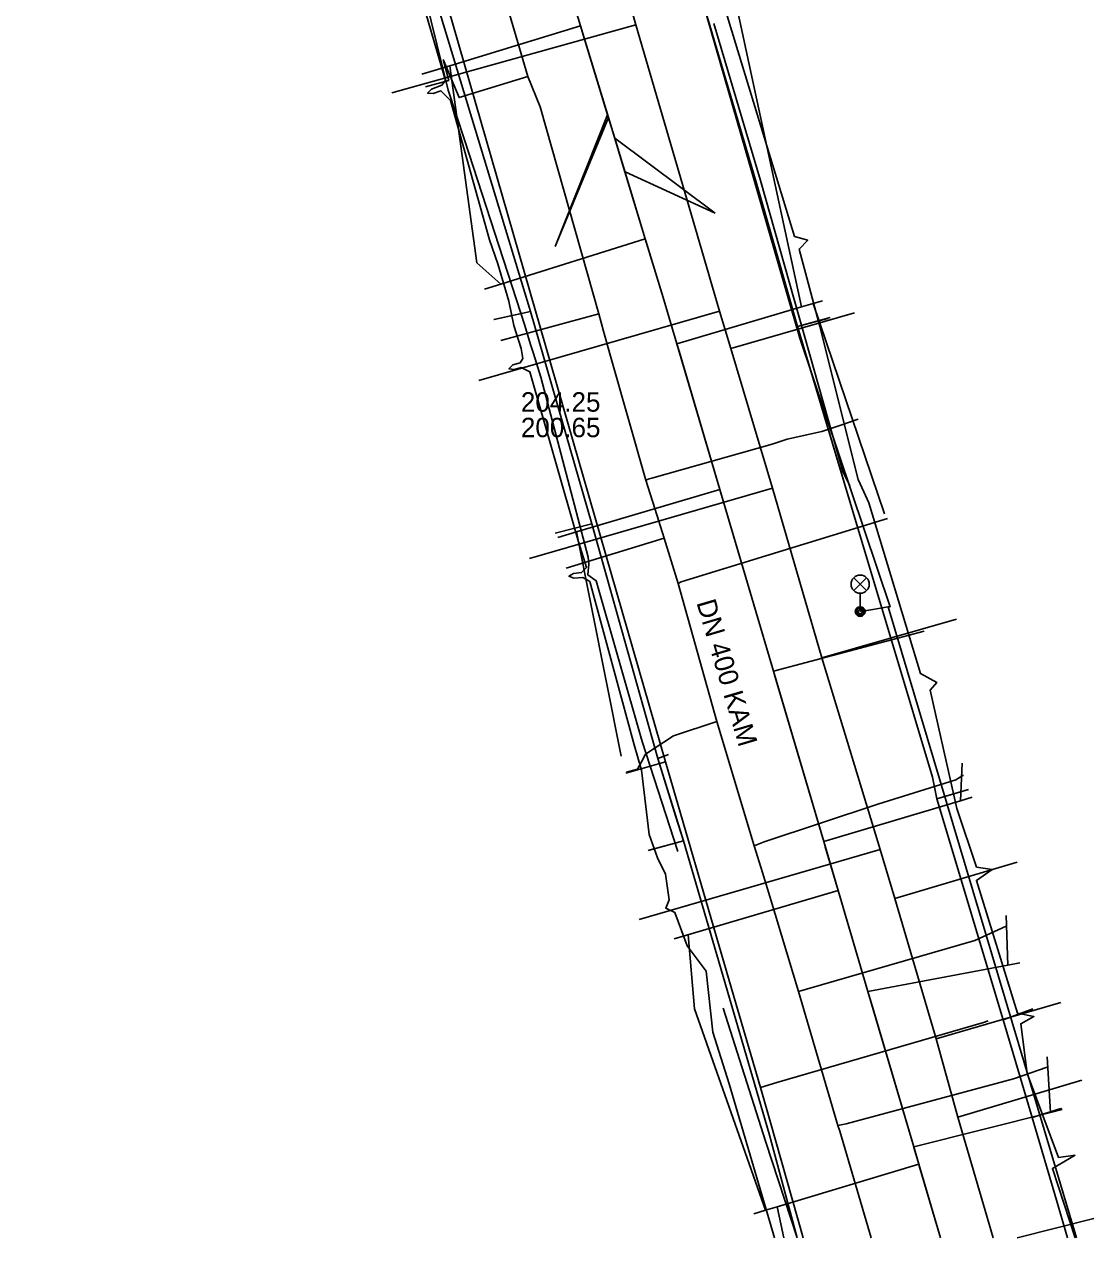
# Model space of a CAD drawing. Extents: x -595540 to -593988, y -1160850 to -1159202.
# Drawn here: x -595530.89 to -595486.9, y -1160843.24 to -1160793.32 of the extents above; entities that cross this region are included whole.
import ezdxf

# ---------------------------------------------------------------- set-up
doc = ezdxf.new("R2010")
doc.units = 0
for name, color, linetype in [('BKOM-ODVODNENI_trasa sítě', 7, 'Continuous'), ('BVK-JEDNOTNA_popisy', 7, 'Continuous'), ('BVK-JEDNOTNA_trasa sítě', 7, 'Continuous'), ('BVK-VODOVOD_trasa sítě', 7, 'Continuous'), ('CETIN_kabel podzemní', 7, 'Continuous'), ('DESTOVA_trasa neprovozované sítě', 7, 'Continuous'), ('DSP-SDEL-VODAFONE_kabel', 7, 'Continuous'), ('EON-NN_kabel', 7, 'Continuous'), ('EON-NN_kabel zrušené sítě', 7, 'Continuous'), ('INNOGY-STL_trasa sítě', 7, 'Continuous'), ('JEDNOTNA_trasa neprovozované sítě', 7, 'Continuous'), ('TSB_kabel VO', 7, 'Continuous'), ('TSB_lampy VO', 7, 'Continuous')]:
    doc.layers.add(name, color=color, linetype=linetype)

msp = doc.modelspace()

# ---------------------------------------------------------------- linework, layer by layer
at = {"layer": 'BKOM-ODVODNENI_trasa sítě'}
for points in [[(-595493.204, -1160843.241), (-595493.31, -1160842.88), (-595494.097, -1160840.212), (-595494.306, -1160839.503), (-595496.191, -1160833.111), (-595497.415, -1160828.958), (-595498.008, -1160826.947), (-595500.076, -1160819.936), (-595502.279, -1160812.463), (-595504.049, -1160806.462), (-595504.61, -1160804.56), (-595505.345, -1160802.145), (-595506.183, -1160799.394), (-595506.864, -1160797.155), (-595508.01, -1160793.391), (-595510.327, -1160785.78)], [(-595509.05, -1160802.47), (-595506.86, -1160797.16)], [(-595506.18, -1160799.39), (-595502.47, -1160801.09)]]:
    msp.add_lwpolyline(points, dxfattribs=at)
at = {"layer": 'BVK-JEDNOTNA_popisy'}
msp.add_line((-595510.461, -1160809.384), (-595510.461, -1160809.384), dxfattribs=at)
at = {"layer": 'BVK-JEDNOTNA_trasa sítě'}
for points in [[(-595504.61, -1160804.56), (-595505.318, -1160802.235), (-595505.345, -1160802.145), (-595506.605, -1160798.007), (-595506.899, -1160797.041), (-595507.939, -1160793.625), (-595508.01, -1160793.391), (-595510.126, -1160786.441), (-595510.327, -1160785.78), (-595510.974, -1160783.657), (-595511.05, -1160783.406), (-595512.997, -1160777.008), (-595513.09, -1160776.702), (-595513.195, -1160776.358), (-595513.215, -1160776.293), (-595515.307, -1160769.422), (-595515.407, -1160769.092), (-595515.588, -1160768.497), (-595515.598, -1160768.465), (-595516.4, -1160765.83)], [(-595493.31, -1160842.88), (-595494.077, -1160840.281), (-595494.097, -1160840.212), (-595494.297, -1160839.533), (-595494.306, -1160839.503), (-595496.003, -1160833.749), (-595496.191, -1160833.111), (-595497.414, -1160828.962), (-595497.415, -1160828.958), (-595497.945, -1160827.159), (-595498.008, -1160826.947), (-595500.002, -1160820.186), (-595500.076, -1160819.936), (-595502.25, -1160812.561), (-595502.279, -1160812.463), (-595503.959, -1160806.767), (-595504.049, -1160806.462), (-595504.61, -1160804.56)], [(-595491.902, -1160825.123), (-595492.381, -1160825.266), (-595498.008, -1160826.947)], [(-595493.204, -1160843.241), (-595493.31, -1160842.88)]]:
    msp.add_lwpolyline(points, dxfattribs=at)
at = {"layer": 'BVK-VODOVOD_trasa sítě'}
for p, q in [((-595505.73, -1160793.35), (-595515.764, -1160796.147)), ((-595502.3, -1160805.13), (-595512.196, -1160807.978)), ((-595501.83, -1160806.66), (-595496.741, -1160805.189)), ((-595500.12, -1160812.41), (-595510.101, -1160815.301)), ((-595498.08, -1160819.38), (-595492.552, -1160817.795)), ((-595495.68, -1160827.27), (-595505.595, -1160830.154)), ((-595495.082, -1160829.289), (-595490.055, -1160827.786)), ((-595493.38, -1160835.06), (-595488.261, -1160833.562)), ((-595492.49, -1160838.28), (-595487.39, -1160836.757))]:
    msp.add_line(p, q, dxfattribs=at)
msp.add_lwpolyline([(-595491.038, -1160843.241), (-595492.49, -1160838.28), (-595493.38, -1160835.06), (-595495.082, -1160829.289), (-595495.68, -1160827.27), (-595498.08, -1160819.38), (-595500.12, -1160812.41), (-595501.83, -1160806.66), (-595502.3, -1160805.13), (-595503.12, -1160802.3), (-595505.73, -1160793.35), (-595507.72, -1160786.27)], dxfattribs=at)
at = {"layer": 'CETIN_kabel podzemní'}
for points in [[(-595521.85, -1160763.88), (-595513.45, -1160792.65), (-595504.52, -1160823.66)], [(-595499.09, -1160805.76), (-595499.94, -1160802.76), (-595500.79, -1160799.81), (-595504.13, -1160788.49)], [(-595510.06, -1160805.14), (-595513.78, -1160792.89)], [(-595510.06, -1160805.14), (-595511.57, -1160805.47)], [(-595507.54, -1160813.87), (-595510.06, -1160805.14)], [(-595499.09, -1160805.76), (-595497.74, -1160805.39)], [(-595498.13, -1160808.95), (-595499.09, -1160805.76)], [(-595495.11, -1160819.03), (-595496.69, -1160813.77), (-595498.13, -1160808.95)], [(-595507.54, -1160813.87), (-595509.05, -1160814.26)], [(-595504.83, -1160823.52), (-595507.54, -1160813.87)], [(-595493.36, -1160825.19), (-595493.53, -1160824.3), (-595495.11, -1160819.03)], [(-595504.52, -1160823.66), (-595506.15, -1160824.13)], [(-595504.83, -1160823.52), (-595504.39, -1160823.36)], [(-595504.1, -1160825.88), (-595504.83, -1160823.52)], [(-595504.52, -1160823.66), (-595501.71, -1160833.32), (-595500.61, -1160837.06)], [(-595493.36, -1160825.19), (-595492.05, -1160824.8)], [(-595490.62, -1160834.28), (-595493.36, -1160825.19)], [(-595503.78, -1160826.91), (-595504.1, -1160825.88)], [(-595503.78, -1160826.91), (-595505.23, -1160827.31)], [(-595499.098, -1160843.241), (-595500.25, -1160838.96), (-595503.78, -1160826.91)], [(-595490.62, -1160834.28), (-595489.41, -1160833.84)], [(-595499.94, -1160836.86), (-595491.44, -1160834.38)], [(-595491.44, -1160834.38), (-595491.25, -1160834.32)], [(-595489.44, -1160838.29), (-595490.62, -1160834.28)], [(-595500.61, -1160837.06), (-595499.94, -1160836.86)], [(-595500.61, -1160837.06), (-595500.19, -1160838.5)], [(-595489.44, -1160838.29), (-595488.25, -1160837.93)], [(-595500.19, -1160838.5), (-595498.848, -1160843.241)], [(-595487.979, -1160843.241), (-595488.43, -1160841.69), (-595489.44, -1160838.29)]]:
    msp.add_lwpolyline(points, dxfattribs=at)
at = {"layer": 'DESTOVA_trasa neprovozované sítě'}
for p, q in [((-595501.61, -1160792.49), (-595498.923, -1160804.951)), ((-595512.28, -1160803.13), (-595513.383, -1160795.028)), ((-595509.05, -1160802.47), (-595506.899, -1160797.041)), ((-595502.47, -1160801.09), (-595506.605, -1160798.007)), ((-595512.28, -1160803.13), (-595511.288, -1160804.015)), ((-595495.51, -1160813.46), (-595498.444, -1160804.809)), ((-595506.334, -1160823.427), (-595508.173, -1160814.203)), ((-595492.307, -1160823.721), (-595492.381, -1160825.266)), ((-595490.5, -1160829.984), (-595490.429, -1160832.026)), ((-595503.32, -1160833.83), (-595503.58, -1160830.774)), ((-595503.32, -1160833.83), (-595500.397, -1160842.11)), ((-595488.821, -1160835.803), (-595488.681, -1160838.092)), ((-595499.648, -1160843.241), (-595499.918, -1160841.966))]:
    msp.add_line(p, q, dxfattribs=at)
at = {"layer": 'DSP-SDEL-VODAFONE_kabel'}
for points in [[(-595487.979, -1160843.241), (-595488.43, -1160841.69), (-595489.44, -1160838.29), (-595490.62, -1160834.28), (-595493.36, -1160825.19), (-595493.53, -1160824.3), (-595495.11, -1160819.03), (-595496.69, -1160813.77), (-595499.09, -1160805.76), (-595499.94, -1160802.76), (-595504.13, -1160788.49), (-595508.16, -1160774.8), (-595510.44, -1160767.96), (-595511.16, -1160764.51), (-595513.71, -1160756.04), (-595514.78, -1160752.25), (-595518.56, -1160739.43), (-595521.71, -1160728.67), (-595522.05, -1160727.68), (-595524.18, -1160720.83), (-595523.98, -1160719.33), (-595523.75, -1160718.89), (-595524.26, -1160718.65), (-595524.55, -1160718.31)], [(-595499.09, -1160805.76), (-595499.94, -1160802.76), (-595500.79, -1160799.81), (-595504.13, -1160788.49)], [(-595510.07, -1160805.14), (-595513.78, -1160792.89)], [(-595510.07, -1160805.14), (-595511.56, -1160805.47)], [(-595507.54, -1160813.87), (-595510.07, -1160805.14)], [(-595499.09, -1160805.76), (-595497.84, -1160805.42)], [(-595493.36, -1160825.19), (-595493.53, -1160824.3), (-595495.11, -1160819.03), (-595496.69, -1160813.77), (-595499.09, -1160805.76)], [(-595507.54, -1160813.87), (-595509, -1160814.24)], [(-595504.83, -1160823.53), (-595507.54, -1160813.87)], [(-595503.78, -1160826.91), (-595504.83, -1160823.53)], [(-595493.36, -1160825.19), (-595492.11, -1160824.82)], [(-595490.62, -1160834.28), (-595493.36, -1160825.19)], [(-595503.78, -1160826.91), (-595505.18, -1160827.3)], [(-595499.098, -1160843.241), (-595500.25, -1160838.96), (-595503.78, -1160826.91)], [(-595490.62, -1160834.28), (-595489.4, -1160833.83)], [(-595489.44, -1160838.29), (-595490.62, -1160834.28)], [(-595489.44, -1160838.29), (-595488.21, -1160837.92)], [(-595488.43, -1160841.69), (-595489.44, -1160838.29)], [(-595487.979, -1160843.241), (-595488.43, -1160841.69)]]:
    msp.add_lwpolyline(points, dxfattribs=at)
at = {"layer": 'EON-NN_kabel'}
for points in [[(-595502.527, -1160791.169), (-595499.207, -1160802.049), (-595498.667, -1160802.209), (-595499.017, -1160802.569), (-595498.167, -1160805.749), (-595496.587, -1160812.049), (-595496.357, -1160812.559)], [(-595514.707, -1160791.729), (-595513.567, -1160795.639), (-595513.714, -1160795.832), (-595514.143, -1160795.987), (-595514.297, -1160796.149), (-595514.075, -1160796.175), (-595513.75, -1160796.057), (-595513.357, -1160796.459), (-595511.747, -1160802.189), (-595511.417, -1160803.179), (-595510.957, -1160804.709), (-595510.747, -1160805.709), (-595510.457, -1160806.659), (-595510.377, -1160807.069), (-595510.494, -1160807.251), (-595510.792, -1160807.337), (-595510.957, -1160807.489), (-595510.737, -1160807.529), (-595510.445, -1160807.445), (-595510.097, -1160807.619), (-595508.087, -1160814.609), (-595507.767, -1160815.669), (-595507.963, -1160815.879), (-595508.297, -1160815.91), (-595508.487, -1160816.029), (-595508.278, -1160816.11), (-595507.92, -1160816.075), (-595507.627, -1160816.249), (-595505.807, -1160822.969), (-595505.497, -1160824.009), (-595505.187, -1160826.649), (-595504.847, -1160827.609), (-595504.52, -1160828.28), (-595504.367, -1160829.339), (-595504.507, -1160829.689), (-595504.137, -1160829.859), (-595503.627, -1160831.229), (-595502.837, -1160832.269), (-595502.567, -1160834.779), (-595501.897, -1160836.909), (-595500.033, -1160843.241)], [(-595496.357, -1160812.559), (-595496.147, -1160813.009), (-595494.02, -1160820.03), (-595493.35, -1160820.4), (-595493.63, -1160820.71), (-595492.53, -1160825.58), (-595491.72, -1160827.99), (-595491.08, -1160828.09), (-595491.73, -1160828.54), (-595490.04, -1160834), (-595489.36, -1160834.14), (-595489.9, -1160834.44), (-595489.64, -1160836.49), (-595488.35, -1160839.94), (-595487.67, -1160839.85)], [(-595487.67, -1160839.85), (-595488.6, -1160840.39), (-595487.668, -1160843.241)]]:
    msp.add_lwpolyline(points, dxfattribs=at)
at = {"layer": 'EON-NN_kabel zrušené sítě'}
for points in [[(-595513.449, -1160796.037), (-595515.321, -1160788.452), (-595517.928, -1160779.688), (-595518.915, -1160776.288)], [(-595502.526, -1160793.292), (-595500.606, -1160799.746), (-595497.226, -1160811.722), (-595496.93, -1160812.31)], [(-595510.304, -1160805.709), (-595512.764, -1160798.113), (-595513.449, -1160796.037)], [(-595509.647, -1160807.839), (-595509.946, -1160806.871), (-595510.063, -1160806.489), (-595510.304, -1160805.709)], [(-595504.01, -1160827.346), (-595505.472, -1160822.833), (-595507.371, -1160816.211), (-595507.704, -1160815.975), (-595507.667, -1160815.534), (-595507.693, -1160815.238), (-595509.647, -1160807.839)], [(-595502.149, -1160833.795), (-595500.39, -1160839.315), (-595499.093, -1160843.241)]]:
    msp.add_lwpolyline(points, dxfattribs=at)
at = {"layer": 'INNOGY-STL_trasa sítě'}
for points in [[(-595509.67, -1160796.72), (-595510.17, -1160795.466), (-595512.949, -1160786.033), (-595513.296, -1160785), (-595515.185, -1160778.418), (-595516.248, -1160774.449), (-595518.124, -1160768.143), (-595519.027, -1160765.231), (-595519.388, -1160764.068), (-595519.411, -1160763.992), (-595520.959, -1160758.798), (-595521.312, -1160757.459), (-595522.645, -1160752.962), (-595523.092, -1160751.033), (-595526.232, -1160740.471), (-595527.476, -1160736.284), (-595528.242, -1160733.705), (-595529.285, -1160730.195), (-595530.887, -1160724.697)], [(-595514.39, -1160795.9), (-595513.43, -1160795.63), (-595513.653, -1160794.774)], [(-595510.17, -1160795.466), (-595513.001, -1160796.336), (-595513.653, -1160794.774)], [(-595509.67, -1160796.72), (-595507.25, -1160805.24), (-595507.06, -1160805.94), (-595506.77, -1160806.98), (-595505.33, -1160812.07), (-595504.95, -1160813.24), (-595504.64, -1160814.24), (-595504.57, -1160814.46), (-595503.99, -1160816.33), (-595502.4, -1160822), (-595500.87, -1160827.12), (-595500.53, -1160828.22), (-595500.23, -1160829.2), (-595499.04, -1160833.11), (-595497.42, -1160838.63), (-595497.35, -1160838.86), (-595496.06, -1160843.241)], [(-595507.25, -1160805.24), (-595511.281, -1160806.337)], [(-595505.33, -1160812.07), (-595505.18, -1160812.02), (-595505.07, -1160812), (-595500.13, -1160810.6), (-595499.51, -1160810.39), (-595498.08, -1160810.08), (-595497.347, -1160809.829), (-595496.637, -1160809.586), (-595496.59, -1160809.57)], [(-595503.99, -1160816.33), (-595503.87, -1160816.26), (-595503.69, -1160816.21), (-595498.83, -1160814.71), (-595495.38, -1160813.65)], [(-595504.57, -1160814.46), (-595508.603, -1160815.69)], [(-595502.4, -1160822), (-595504.19, -1160822.59), (-595505.34, -1160823.35), (-595505.507, -1160823.663), (-595505.67, -1160823.97), (-595506.119, -1160824.094)], [(-595500.87, -1160827.12), (-595500.46, -1160826.96), (-595495.78, -1160825.41), (-595492.57, -1160824.4), (-595492.28, -1160824.23), (-595492.261, -1160824.219)], [(-595490.51, -1160830.42), (-595491.79, -1160831.02), (-595498.72, -1160833.02), (-595499.04, -1160833.11)], [(-595488.82, -1160836.23), (-595490.2, -1160836.71), (-595497.08, -1160838.56), (-595497.42, -1160838.63)]]:
    msp.add_lwpolyline(points, dxfattribs=at)
at = {"layer": 'JEDNOTNA_trasa neprovozované sítě'}
for p, q in [((-595493.873, -1160818.294), (-595500.076, -1160819.936)), ((-595504.156, -1160830.944), (-595497.415, -1160828.958)), ((-595486.902, -1160842.455), (-595490.056, -1160843.241))]:
    msp.add_line(p, q, dxfattribs=at)
for points in [[(-595514.531, -1160795.378), (-595513.383, -1160795.028), (-595508.01, -1160793.391)], [(-595511.956, -1160804.225), (-595511.288, -1160804.015), (-595505.345, -1160802.145)], [(-595498.06, -1160804.696), (-595498.444, -1160804.809), (-595498.923, -1160804.951), (-595504.049, -1160806.462)], [(-595508.94, -1160814.43), (-595508.173, -1160814.203), (-595502.279, -1160812.463)], [(-595489.938, -1160831.933), (-595490.429, -1160832.026), (-595496.191, -1160833.111)], [(-595488.196, -1160837.97), (-595488.681, -1160838.092), (-595494.306, -1160839.503)], [(-595500.876, -1160842.254), (-595500.397, -1160842.11), (-595499.918, -1160841.966), (-595494.097, -1160840.212)]]:
    msp.add_lwpolyline(points, dxfattribs=at)
at = {"layer": 'TSB_kabel VO'}
msp.add_lwpolyline([(-595518.61, -1160729.16), (-595519.74, -1160727.27), (-595521.11, -1160727.59), (-595521.636, -1160731.166), (-595521.851, -1160731.405), (-595521.468, -1160731.716), (-595512.36, -1160762.18), (-595513.14, -1160762.39), (-595512.34, -1160762.25), (-595504.083, -1160788.92), (-595504.08, -1160788.93), (-595504.63, -1160789.05), (-595504.083, -1160788.92), (-595504, -1160788.9), (-595498.99, -1160806.23), (-595495.28, -1160817.28), (-595495.356, -1160817.293), (-595496.468, -1160817.481), (-595495.36, -1160817.28), (-595495.356, -1160817.293), (-595487.608, -1160843.241)], dxfattribs=at)
at = {"layer": 'TSB_lampy VO'}
for p, q in [((-595496.772, -1160816.621), (-595496.242, -1160816.091)), ((-595496.772, -1160816.091), (-595496.242, -1160816.621)), ((-595496.772, -1160816.621), (-595496.242, -1160816.091)), ((-595496.772, -1160816.091), (-595496.242, -1160816.621)), ((-595496.507, -1160816.731), (-595496.507, -1160817.481)), ((-595496.507, -1160816.731), (-595496.507, -1160817.481))]:
    msp.add_line(p, q, dxfattribs=at)
for centre, radius in [((-595496.507, -1160816.356), 0.375), ((-595496.507, -1160816.356), 0.375), ((-595496.507, -1160817.481), 0.2), ((-595496.507, -1160817.481), 0.2), ((-595496.507, -1160817.481), 0.145), ((-595496.507, -1160817.481), 0.145), ((-595496.507, -1160817.481), 0.0876), ((-595496.507, -1160817.481), 0.0876)]:
    msp.add_circle(centre, radius, dxfattribs=at)

# ---------------------------------------------------------------- texts
at = {"layer": 'BVK-JEDNOTNA_popisy'}
for s, p in [('204.25', (-595510.461, -1160809.259)), ('200.65', (-595510.461, -1160810.309))]:
    msp.add_text(s, height=0.8, dxfattribs=at).set_placement(p)
msp.add_text('DN 400 KAM', height=0.8, rotation=286.4216, dxfattribs=at).set_placement((-595503.248, -1160817.109))

doc.saveas('drawing.dxf')
